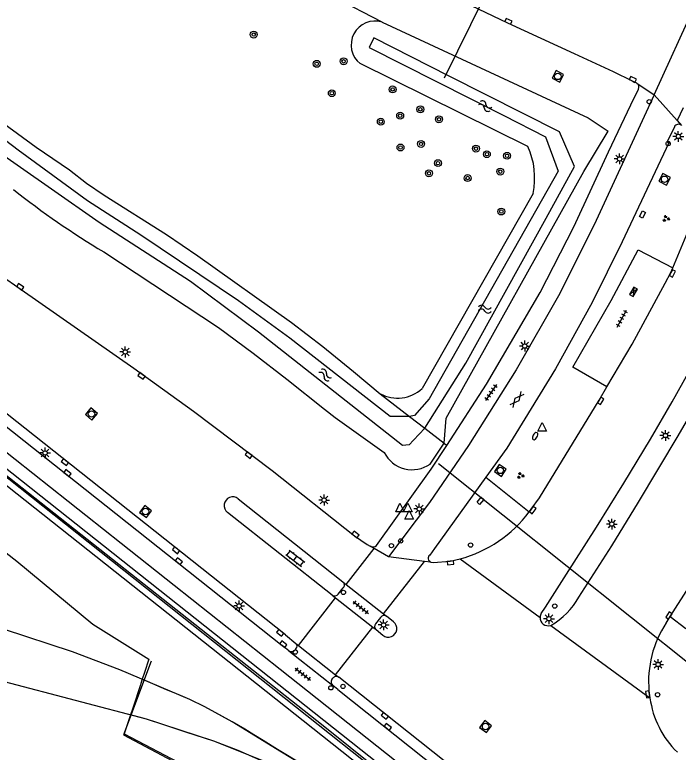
# Model space of a CAD drawing. Extents: x 136000 to 138005, y 398500 to 400500.
# Drawn here: x 136328.4 to 136405.4, y 398992 to 399077.7 of the extents above; entities that cross this region are included whole.
import ezdxf

# ---------------------------------------------------------------- set-up
doc = ezdxf.new("R2010")
doc.units = 0
for name, color, linetype in [('gg-afsc-hekwerk', 7, 'Continuous'), ('gg-aspt-spoorlijn', 7, 'Continuous'), ('gg-knt-verharding', 7, 'Continuous'), ('gg-knt-verharding nz', 7, 'Continuous'), ('gg-kntw-bovenkant insteek waterloop', 7, 'Continuous'), ('gg-kntw-waterlijn', 7, 'Continuous'), ('gg-kwrk-duiker nz buis', 7, 'Continuous'), ('gt-grn-groengrens', 7, 'Continuous'), ('gt-grn-vlakafsluiter', 7, 'Continuous'), ('gt-grn-weggrens', 7, 'Continuous'), ('gt-symb-boom', 7, 'Continuous'), ('gt-symb-brandkraan', 7, 'Continuous'), ('gt-symb-drukknoppaal', 7, 'Continuous'), ('gt-symb-gesloten verharding', 7, 'Continuous'), ('gt-symb-groenvak', 7, 'Continuous'), ('gt-symb-klinker verharding', 7, 'Continuous'), ('gt-symb-kolk', 7, 'Continuous'), ('gt-symb-kolk center center', 7, 'Continuous'), ('gt-symb-lichtmast', 7, 'Continuous'), ('gt-symb-rioolschacht', 7, 'Continuous'), ('gt-symb-tegel verharding', 7, 'Continuous'), ('gt-symb-verkeersregelinstallatiekast', 7, 'Continuous'), ('gt-symb-verkeersregelinstallatiepaal', 7, 'Continuous'), ('gt-symb-waterafsluiter', 7, 'Continuous'), ('gt-symb-watersymbool', 7, 'Continuous')]:
    doc.layers.add(name, color=color, linetype=linetype)

# ---------------------------------------------------------------- blocks, each defined once
blk = doc.blocks.new('gt0-BOOM')
at = {"layer": 'gt-symb-boom'}
for radius in [0.4, 0.2]:
    blk.add_circle((0, 0), radius, dxfattribs=at)
blk = doc.blocks.new('gt0-WA')
at = {"layer": 'gt-symb-watersymbool'}
for centre, start, end in [((-0.323, 0.022), 28.07249, 151.92751), ((0.427, 0.422), 208.07248, 331.92751), ((-0.323, -0.428), 28.07249, 151.92751), ((0.427, -0.028), 208.07248, 331.92751)]:
    blk.add_arc(centre, 0.425, start, end, dxfattribs=at)
blk = doc.blocks.new('gt0-VIPAAL')
at = {"layer": 'gt-symb-verkeersregelinstallatiepaal'}
blk.add_circle((0, 0), 0.25, dxfattribs=at)
blk = doc.blocks.new('gt0-KOLK')
at = {"layer": 'gt-symb-kolk'}
blk.add_lwpolyline([(0, 0), (0.375, 0), (0.375, 0.4), (-0.375, 0.4), (-0.375, 0), (0, 0)], dxfattribs=at)
blk = doc.blocks.new('gt0-RS')
at = {"layer": 'gt-symb-rioolschacht'}
blk.add_lwpolyline([(-0.5, -0.5), (0.5, -0.5), (0.5, 0.5), (-0.5, 0.5)], close=True, dxfattribs=at)
blk.add_circle((0, 0), 0.375, dxfattribs=at)
blk = doc.blocks.new('gt0-GRVAK')
at = {"layer": 'gt-symb-groenvak'}
for p, q in [((-0.11, 0.189), (-0.228, 0.24)), ((-0.182, 0.153), (0.088, 0.153)), ((-0.091, 0.211), (-0.156, 0.322)), ((-0.047, 0.214), (-0.047, 0.393)), ((-0.004, 0.211), (0.061, 0.322)), ((0.015, 0.189), (0.133, 0.24)), ((0.262, -0.052), (0.197, 0.059)), ((0.305, -0.049), (0.305, 0.13)), ((0.349, -0.052), (0.414, 0.059)), ((-0.245, -0.228), (-0.363, -0.177)), ((-0.318, -0.264), (-0.047, -0.264)), ((-0.226, -0.206), (-0.291, -0.095)), ((-0.183, -0.203), (-0.183, -0.024)), ((-0.139, -0.206), (-0.074, -0.095)), ((-0.12, -0.228), (-0.002, -0.177)), ((0.243, -0.074), (0.125, -0.023)), ((0.17, -0.11), (0.441, -0.11)), ((0.368, -0.074), (0.486, -0.023))]:
    blk.add_line(p, q, dxfattribs=at)
blk = doc.blocks.new('gt0-DPAAL')
at = {"layer": 'gt-symb-drukknoppaal'}
blk.add_circle((0, 0), 0.25, dxfattribs=at)
blk = doc.blocks.new('gt0-LMAST')
at = {"layer": 'gt-symb-lichtmast'}
for p, q in [((-0.182, 0.173), (-0.447, 0.438)), ((-0.005, 0.246), (-0.005, 0.621)), ((0.172, 0.173), (0.437, 0.438)), ((-0.255, -0.004), (-0.63, -0.004)), ((-0.182, -0.181), (-0.447, -0.446)), ((-0.005, -0.254), (-0.005, -0.629)), ((0.437, -0.446), (0.172, -0.181)), ((0.245, -0.004), (0.62, -0.004))]:
    blk.add_line(p, q, dxfattribs=at)
blk.add_circle((-0.005, -0.004), 0.25, dxfattribs=at)
blk = doc.blocks.new('gt0-BR')
at = {"layer": 'gt-symb-brandkraan'}
for centre, radius, start, end in [((-0.244, 0), 0.206, 107.56694, 252.43307), ((0.599, -2.664), 3, 106.89205, 107.56694), ((0, -0.691), 0.938, 73.10799, 106.89205), ((-0.599, -2.664), 3, 72.43309, 73.10799), ((0.244, 0), 0.206, 287.56695, 72.43309), ((0.599, 2.664), 3, 252.43307, 253.10797), ((0, 0.691), 0.938, 253.10797, 286.89206), ((-0.599, 2.664), 3, 286.89206, 287.56695)]:
    blk.add_arc(centre, radius, start, end, dxfattribs=at)
blk = doc.blocks.new('gt0-WAFSL')
at = {"layer": 'gt-symb-waterafsluiter'}
for p, q in [((-0.5, -0.333), (0, 0.667)), ((0, 0.667), (0.5, -0.333)), ((0.5, -0.333), (-0.5, -0.333))]:
    blk.add_line(p, q, dxfattribs=at)
blk = doc.blocks.new('gt0-TEG1')
at = {"layer": 'gt-symb-tegel verharding'}
for p, q in [((-1.125, 0), (1.125, 0)), ((-0.9, -0.25), (-0.9, 0.25)), ((-0.45, -0.25), (-0.45, 0.25)), ((0, -0.25), (0, 0.25)), ((0.45, -0.25), (0.45, 0.25)), ((0.9, -0.25), (0.9, 0.25))]:
    blk.add_line(p, q, dxfattribs=at)
blk = doc.blocks.new('gt0-VRIKST')
at = {"layer": 'gt-symb-verkeersregelinstallatiekast'}
for p, q in [((-0.501, -0.249), (0.501, 0.249)), ((-0.501, 0.249), (0.501, -0.249))]:
    blk.add_line(p, q, dxfattribs=at)
blk.add_lwpolyline([(0.501, 0.249), (-0.501, 0.249), (-0.501, -0.249), (0.501, -0.249)], close=True, dxfattribs=at)
blk = doc.blocks.new('gt0-KOLKCC')
at = {"layer": 'gt-symb-kolk center center'}
blk.add_lwpolyline([(-0.375, 0.2), (0.375, 0.2), (0.375, -0.2), (-0.375, -0.2)], close=True, dxfattribs=at)
blk = doc.blocks.new('gt0-GESVH1')
at = {"layer": 'gt-symb-gesloten verharding'}
for p, q in [((-0.992, -0.261), (0.008, 0.239)), ((0.008, -0.261), (-0.992, 0.239)), ((0.008, 0.239), (1.008, -0.261)), ((1.008, 0.239), (0.008, -0.261))]:
    blk.add_line(p, q, dxfattribs=at)
blk = doc.blocks.new('gt0-KL1')
at = {"layer": 'gt-symb-klinker verharding'}
for p, q in [((-1.15, 0.3), (1.15, 0.3)), ((-1, -0.3), (-1, 0.3)), ((-0.5, 0.3), (-0.5, 0.45)), ((0, -0.3), (0, 0.3)), ((0.5, 0.3), (0.5, 0.45)), ((1, -0.3), (1, 0.3)), ((-1.15, -0.3), (1.15, -0.3)), ((-0.5, -0.45), (-0.5, -0.3)), ((0.5, -0.45), (0.5, -0.3))]:
    blk.add_line(p, q, dxfattribs=at)

msp = doc.modelspace()

# ---------------------------------------------------------------- linework, layer by layer
at = {"layer": 'gg-afsc-hekwerk'}
for p, q in [((136343.443, 399001.296), (136343.177, 399000.496)), ((136342.97, 398999.869), (136342.072, 398997.164)), ((136343.013, 399000), (136342.97, 398999.869)), ((136343.177, 399000.496), (136343.013, 399000)), ((136341.806, 398996.364), (136341.615, 398995.789)), ((136342.072, 398997.164), (136341.806, 398996.364))]:
    msp.add_line(p, q, dxfattribs=at)
for points in [[(136219.032, 399100.726), (136299.012, 399037.488), (136308.374, 399030.015), (136328.607, 399014.204), (136337.427, 399006.904), (136343.956, 399002.842), (136343.443, 399001.296)], [(136344.197, 399002.603), (136340.996, 398994.034), (136356.772, 398985.673), (136357.594, 398985.079), (136367.438, 398981.661), (136371.787, 398979.293), (136387.623, 398966.639), (136389.007, 398966.173), (136401.139, 398961.416), (136402.973, 398960.103), (136403.447, 398960.874), (136433.398, 398936.595), (136517.975, 398869.549), (136539.083, 398852.704), (136538.323, 398851.249)], [(136341.615, 398995.789), (136341.082, 398994.182), (136354.349, 398987.184), (136356.947, 398985.764), (136357.552, 398985.238)]]:
    msp.add_lwpolyline(points, dxfattribs=at)
at = {"layer": 'gg-aspt-spoorlijn'}
for p, q in [((136382.81, 398979.995), (136225.132, 399105.081)), ((136383.123, 398977.645), (136358.67, 398992.459))]:
    msp.add_line(p, q, dxfattribs=at)
for points in [[(136216.633, 399111.863), (136217.063, 399111.521), (136242.971, 399091.146), (136285.377, 399057.339), (136338.253, 399015.621), (136364.17, 398995.118), (136382.799, 398980.179), (136403.699, 398963.44)], [(136358.67, 398992.459), (136353.627, 398995.559), (136350.457, 398997.319), (136348.706, 398998.158), (136340.588, 399001.611), (136335.062, 399003.681), (136327.064, 399006.327), (136322.689, 399007.684), (136314.538, 399010.146), (136310.678, 399011.185), (136298.754, 399013.856), (136243.882, 399027.61)], [(136357.88, 398990.752), (136351.499, 398993.309), (136343.654, 398995.878), (136244.689, 399021.889)], [(136381.704, 398978.603), (136358.903, 398992.348), (136357.228, 398993.394), (136356.155, 398994.053), (136355.078, 398994.704), (136353.627, 398995.559), (136352.163, 398996.392), (136350.457, 398997.319), (136348.706, 398998.158), (136347.344, 398998.719), (136345.98, 398999.273), (136343.177, 399000.496)], [(136381.704, 398978.603), (136358.172, 398990.542), (136354.333, 398992.219), (136351.499, 398993.309), (136348.244, 398994.378), (136344.987, 398995.438), (136343.654, 398995.878), (136341.806, 398996.364)]]:
    msp.add_lwpolyline(points, dxfattribs=at)
at = {"layer": 'gg-knt-verharding'}
for p, q in [((136359.812, 399005.669), (136220.896, 399115.79)), ((136361.235, 399000), (136219.298, 399112.54)), ((136400.625, 399069.727), (136402.636, 399068.368)), ((136404.812, 399048.265), (136407.114, 399053.876)), ((136354.326, 399021.459), (136366.489, 399011.806)), ((136365.25, 399010.283), (136353.088, 399019.888)), ((136370.105, 399015.69), (136369.652, 399015.952)), ((136371.791, 399014.716), (136370.105, 399015.69)), ((136366.489, 399011.806), (136366.845, 399011.525)), ((136365.948, 399010.382), (136366.528, 399011.12)), ((136366.845, 399011.525), (136371.18, 399008.098)), ((136365.25, 399010.283), (136365.635, 399009.979)), ((136365.635, 399009.979), (136369.965, 399006.561)), ((136370.859, 399007.691), (136370.258, 399006.936)), ((136371.18, 399008.098), (136371.536, 399007.816)), ((136372.356, 399007.17), (136371.536, 399007.816)), ((136404.023, 399007.038), (136404.506, 399007.795)), ((136369.965, 399006.561), (136370.335, 399006.269)), ((136370.335, 399006.269), (136371.123, 399005.618)), ((136359.812, 399005.669), (136361.032, 399004.675)), ((136360.203, 399003.813), (136359.439, 399004.424)), ((136361.024, 399004.05), (136360.93, 399003.904)), ((136361.032, 399004.675), (136361.328, 399004.441)), ((136361.328, 399004.441), (136365.638, 399001.036)), ((136365.207, 399000.475), (136365.323, 399000.633)), ((136365.638, 399001.036), (136366.022, 399000.733)), ((136394.384, 398978.239), (136366.022, 399000.733)), ((136365.897, 398999.304), (136365.304, 398999.767)), ((136365.897, 398999.304), (136513.669, 398882.08)), ((136402.03, 398999.154), (136402.145, 398998.349))]:
    msp.add_line(p, q, dxfattribs=at)
for points in [[(136197.172, 399148.355), (136212.688, 399136.134), (136294.922, 399070.89), (136308.785, 399060.143), (136313.553, 399056.62), (136342.219, 399036.618), (136349.117, 399031.626), (136358.247, 399024.753), (136367.823, 399017.162)], [(136301.803, 399123.79), (136315.345, 399114.589), (136321.621, 399110.513), (136328.824, 399106.102), (136342.719, 399098.174), (136350.222, 399094.215), (136357.727, 399090.324), (136371.233, 399083.635), (136385.61, 399076.735), (136393.332, 399073.179), (136397.886, 399071.094), (136400.064, 399069.99), (136400.576, 399069.757), (136400.625, 399069.727)], [(136221.241, 399114.01), (136246.31, 399094.179), (136359.439, 399004.424)], [(136402.636, 399068.368), (136395.886, 399053.799), (136391.691, 399045.302), (136386.597, 399036.447), (136381.052, 399027.639), (136376.553, 399021.029), (136371.791, 399014.716)], [(136378.541, 399027.667), (136383.167, 399034.768), (136389.407, 399045.406), (136393.313, 399053.048), (136397.338, 399061.775), (136399.903, 399067.214), (136400.827, 399069.052)], [(136404.977, 399064.654), (136404.13, 399062.901), (136404.318, 399062.794), (136398.918, 399051.299), (136395.434, 399044.259), (136391.16, 399036.565), (136385.506, 399027.343), (136383.08, 399023.979)], [(136389.515, 399008.16), (136390.003, 399008.895), (136392.192, 399012.284), (136395.932, 399018.185), (136399.116, 399023.294), (136402.218, 399028.368), (136404.729, 399032.706), (136412.037, 399045.792), (136416.394, 399053.55), (136417.516, 399055.312), (136418.661, 399056.919), (136419.968, 399058.46), (136421.471, 399059.943)], [(136393.893, 399010.045), (136397.706, 399015.984), (136400.82, 399021.076), (136405.436, 399028.774), (136409.965, 399036.571), (136414.406, 399044.392), (136419.671, 399054.017), (136422.425, 399059.516)], [(136397.148, 399034.45), (136393.196, 399036.76), (136397.642, 399044.483), (136400.769, 399050.373), (136404.812, 399048.265)], [(136404.506, 399007.795), (136408.911, 399014.692), (136412.958, 399021.382), (136417.247, 399028.675), (136419.497, 399032.599), (136426.268, 399044.78), (136428.419, 399048.731)], [(136397.148, 399034.45), (136400.067, 399039.433), (136403.923, 399046.501), (136404.578, 399047.737), (136404.812, 399048.265)], [(136388.111, 399019.952), (136388.364, 399020.275), (136389.314, 399021.585), (136396.26, 399032.934), (136397.148, 399034.45)], [(136370.386, 399016.049), (136376.729, 399024.885), (136378.541, 399027.667)], [(136383.08, 399023.979), (136377.108, 399015.698), (136376.564, 399014.931)], [(136367.823, 399017.162), (136369.297, 399016.167), (136369.652, 399015.952)], [(136376.695, 399014.094), (136376.963, 399014.06), (136378.955, 399014.229), (136380.099, 399014.485)], [(136550.269, 398848.309), (136549.645, 398850.492), (136509.349, 398882.518), (136361.235, 399000)]]:
    msp.add_lwpolyline(points, dxfattribs=at)
for centre, radius, start, end in [((136400.301, 399069.262), 0.566, 338.1854, 55.13519), ((136405.462, 399064.421), 0.538, 49.78383, 154.33992), ((136353.694, 399020.684), 1, 50.78924, 232.7322), ((136376.196, 399028.809), 14.846, 285.24102, 323.37444), ((136369.954, 399016.496), 0.622, 241.00229, 314.05403), ((136376.89, 399014.553), 0.499, 130.75031, 247.04024), ((136366.202, 399011.446), 0.461, 315.01415, 51.49353), ((136365.546, 399010.706), 0.516, 235.00568, 321.13959), ((136386.36, 399014.285), 8.644, 299.45809, 330.62913), ((136371.26, 399007.418), 0.485, 55.24407, 145.67827), ((136390.328, 399007.672), 0.948, 149.03093, 178.78743), ((136390.333, 399007.67), 0.953, 178.66451, 286.95793), ((136370.654, 399006.644), 0.492, 143.56921, 229.6012), ((136371.75, 399006.386), 0.991, 230.75865, 52.30996), ((136414.311, 399000.244), 12.329, 146.55685, 185.06991), ((136360.707, 399004.367), 0.448, 315.03998, 43.49333), ((136360.512, 399004.29), 0.569, 237.04837, 317.22106), ((136365.721, 399000.341), 0.494, 52.53888, 143.74428), ((136365.665, 399000.177), 0.546, 146.92799, 228.67456), ((136412.89, 398999.789), 10.841, 187.63508, 225.7196)]:
    msp.add_arc(centre, radius, start, end, dxfattribs=at)
at = {"layer": 'gg-knt-verharding nz'}
for p, q in [((136402.636, 399068.368), (136405.313, 399065.386)), ((136405.313, 399065.386), (136405.81, 399064.832)), ((136375.976, 399014.185), (136371.791, 399014.716)), ((136376.695, 399014.094), (136375.976, 399014.185))]:
    msp.add_line(p, q, dxfattribs=at)
at = {"layer": 'gg-kntw-bovenkant insteek waterloop'}
for p, q in [((136387.962, 399062.38), (136368.476, 399071.999)), ((136388.563, 399056.922), (136375.679, 399034.26)), ((136365.567, 399030.892), (136371.264, 399026.856)), ((136376.62, 399025.498), (136378.233, 399027.917))]:
    msp.add_line(p, q, dxfattribs=at)
for points in [[(136207.097, 399160.334), (136209.295, 399158.597), (136212.237, 399156.224), (136218.91, 399150.432), (136255.413, 399121.164), (136310.731, 399077.533), (136313.038, 399075.633), (136315.413, 399073.819), (136320.692, 399069.936), (136327.089, 399065.058), (136330.872, 399062.309), (136334.73, 399059.663), (136336.686, 399058.128), (136338.741, 399056.728), (136345.977, 399052.142), (136349.622, 399049.694), (136360.51, 399041.94), (136364.143, 399039.135), (136367.719, 399036.252), (136370.825, 399033.665)], [(136371.037, 399076.829), (136394.95, 399065.692), (136397.303, 399064.149)], [(136378.233, 399027.917), (136378.472, 399030.816), (136394.476, 399059.453), (136397.303, 399064.149)], [(136338.713, 399050.131), (136352.044, 399041.359), (136356.049, 399038.393), (136359.988, 399035.336), (136364.354, 399031.878), (136365.567, 399030.892)]]:
    msp.add_lwpolyline(points, dxfattribs=at)
for centre, radius, start, end in [((136370.22, 399074.168), 2.783, 72.9336, 231.19885), ((136380.024, 399058.744), 8.731, 347.95631, 24.61115), ((136387.211, 399131.502), 94.728, 231.49587, 239.20487), ((136372.832, 399037.389), 4.231, 241.68006, 312.29677), ((136374.529, 399028.493), 3.652, 206.62393, 304.92131)]:
    msp.add_arc(centre, radius, start, end, dxfattribs=at)
at = {"layer": 'gg-kntw-waterlijn'}
for points in [[(136374.22, 399031.031), (136371.952, 399031.031), (136360.334, 399040.113), (136354.362, 399044.435), (136342.995, 399052.09), (136336.828, 399056.084), (136328.769, 399061.96), (136319.411, 399069.082), (136307.999, 399077.767), (136290.332, 399091.451), (136277.62, 399101.431), (136269.103, 399108.301), (136258.719, 399116.53), (136236.481, 399134.153), (136206.418, 399158.405), (136205.96, 399158.735)], [(136375.994, 399029.654), (136374.668, 399028.253), (136374.159, 399027.716), (136373.421, 399027.654), (136356.663, 399040.81), (136348.763, 399046.684), (136338.175, 399053.533), (136332.623, 399057.405), (136325.019, 399062.708), (136317.665, 399068.353), (136289.239, 399090.179), (136251.461, 399120.069), (136218.516, 399146.136), (136205.607, 399156.806), (136204.94, 399157.301)], [(136375.994, 399029.654), (136380.745, 399037.209), (136390.077, 399054.06), (136393.394, 399060.049), (136391.637, 399064.063), (136378.818, 399070.551), (136370.075, 399074.976), (136369.522, 399073.884), (136385.155, 399065.971), (136390.021, 399063.509), (136391.476, 399059.501), (136376.486, 399033.079), (136374.777, 399031.144), (136374.22, 399031.031)]]:
    msp.add_lwpolyline(points, dxfattribs=at)
at = {"layer": 'gg-kwrk-duiker nz buis'}
for p, q in [((136378.263, 399070.348), (136396.167, 399106.698)), ((136409.429, 399000.113), (136377.597, 399025.523))]:
    msp.add_line(p, q, dxfattribs=at)
at = {"layer": 'gt-grn-groengrens'}
for p, q in [((136371.037, 399076.829), (136356.89, 399084.19)), ((136378.233, 399027.917), (136378.541, 399027.667)), ((136383.08, 399023.979), (136388.111, 399019.952)), ((136404.506, 399007.795), (136406.303, 399006.396))]:
    msp.add_line(p, q, dxfattribs=at)
for points in [[(136217.1, 399112.465), (136253.437, 399083.584), (136308.935, 399039.585), (136550.269, 398848.309)], [(136216.126, 399111.209), (136356.439, 399000), (136394.967, 398969.46)]]:
    msp.add_lwpolyline(points, dxfattribs=at)
at = {"layer": 'gt-grn-vlakafsluiter'}
for p, q in [((136370.825, 399033.665), (136374.22, 399031.031)), ((136374.22, 399031.031), (136375.994, 399029.654)), ((136375.994, 399029.654), (136378.233, 399027.917))]:
    msp.add_line(p, q, dxfattribs=at)
at = {"layer": 'gt-grn-weggrens'}
for p, q in [((136402.636, 399068.368), (136408.524, 399081.355)), ((136405.992, 399066.867), (136405.313, 399065.386)), ((136366.845, 399011.525), (136370.105, 399015.69)), ((136380.099, 399014.485), (136389.38, 399007.692)), ((136371.18, 399008.098), (136375.976, 399014.185)), ((136361.328, 399004.441), (136365.635, 399009.979)), ((136390.611, 399006.758), (136402.145, 398998.349)), ((136365.638, 399001.036), (136369.965, 399006.561)), ((136360.203, 399003.813), (136365.304, 398999.767))]:
    msp.add_line(p, q, dxfattribs=at)

# ---------------------------------------------------------------- block references
at = {"layer": 'gt-symb-boom'}
for p in [(136356.124, 399075.369), (136366.561, 399072.271), (136363.437, 399071.976), (136372.255, 399069.002), (136365.194, 399068.563), (136375.478, 399066.691), (136373.132, 399065.959), (136377.638, 399065.531), (136370.882, 399065.255), (136373.171, 399062.259), (136375.561, 399062.674), (136381.927, 399062.127), (136383.203, 399061.479), (136385.547, 399061.292), (136377.525, 399060.441), (136384.755, 399059.457), (136376.471, 399059.264), (136380.967, 399058.715), (136384.876, 399054.821)]:
    msp.add_blockref('gt0-BOOM', p, dxfattribs=at)
at = {"layer": 'gt-symb-brandkraan', "rotation": 60.20538279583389}
msp.add_blockref('gt0-BR', (136388.807, 399028.738), dxfattribs=at)
at = {"layer": 'gt-symb-drukknoppaal'}
for p in [(136404.256, 399062.716), (136373.191, 399016.571), (136365.091, 398999.51)]:
    msp.add_blockref('gt0-DPAAL', p, dxfattribs=at)
at = {"layer": 'gt-symb-gesloten verharding', "rotation": 51.411744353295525}
msp.add_blockref('gt0-GESVH1', (136386.687, 399032.992), dxfattribs=at)
at = {"layer": 'gt-symb-groenvak'}
for p in [(136404.01, 399053.998), (136387.101, 399024.165)]:
    msp.add_blockref('gt0-GRVAK', p, dxfattribs=at)
at = {"layer": 'gt-symb-klinker verharding', "rotation": -37.52317188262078}
msp.add_blockref('gt0-KL1', (136360.957, 399014.549), dxfattribs=at)
at = {"layer": 'gt-symb-kolk'}
for p, rotation in [((136385.61, 399076.735), -25.643070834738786), ((136400.064, 399069.99), -26.872538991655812), ((136404.578, 399047.737), -117.89727102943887), ((136328.901, 399045.912), -34.8981235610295), ((136343.208, 399035.901), 144.0694810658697), ((136396.26, 399032.934), -121.46487302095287), ((136355.661, 399026.698), 142.9238796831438), ((136334.322, 399025.862), 141.82346239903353), ((136334.367, 399024.3), -38.41805534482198), ((136388.364, 399020.275), -128.096085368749), ((136367.821, 399017.163), -38.09608536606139), ((136347.22, 399015.636), 141.53705293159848), ((136347.302, 399014.048), -38.46294706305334), ((136378.955, 399014.229), -175.12211913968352), ((136404.513, 399007.8), 57.24756055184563), ((136359.317, 399006.043), 141.61754266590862), ((136359.439, 399004.424), -38.66875373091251), ((136402.081, 398998.776), 98.56758990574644), ((136371.474, 398996.408), 141.66247710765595), ((136371.569, 398994.806), -38.46294706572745)]:
    msp.add_blockref('gt0-KOLK', p, dxfattribs=dict(at, rotation=rotation))
at = {"layer": 'gt-symb-kolk center center'}
for p, rotation in [((136401.28, 399054.481), -117.76921269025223), ((136382.458, 399021.226), 48.3664606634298)]:
    msp.add_blockref('gt0-KOLKCC', p, dxfattribs=dict(at, rotation=rotation))
at = {"layer": 'gt-symb-lichtmast'}
for p in [(136405.442, 399063.542), (136398.626, 399060.935), (136387.612, 399039.206), (136341.211, 399038.518), (136403.936, 399028.816), (136331.894, 399026.785), (136364.298, 399021.322), (136375.347, 399020.282), (136397.718, 399018.529), (136354.432, 399009.031), (136390.417, 399007.531), (136371.217, 399006.818), (136403.094, 399002.223)]:
    msp.add_blockref('gt0-LMAST', p, dxfattribs=at)
at = {"layer": 'gt-symb-rioolschacht'}
for p, rotation in [((136391.444, 399070.512), 152.40963046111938), ((136403.842, 399058.568), -116.56505117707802), ((136337.278, 399031.307), -40.37762975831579), ((136384.764, 399024.764), -34.484908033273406), ((136343.562, 399019.983), -37.15637415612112), ((136383.053, 398995.012), -36.743796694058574)]:
    msp.add_blockref('gt0-RS', p, dxfattribs=dict(at, rotation=rotation))
at = {"layer": 'gt-symb-tegel verharding'}
for p, rotation in [((136398.885, 399042.388), 61.59064147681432), ((136383.678, 399033.82), -124.48490803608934), ((136368.562, 399008.848), -38.25701687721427), ((136361.839, 399001.095), -38.25701687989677)]:
    msp.add_blockref('gt0-TEG1', p, dxfattribs=dict(at, rotation=rotation))
at = {"layer": 'gt-symb-verkeersregelinstallatiekast', "rotation": -119.898027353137}
msp.add_blockref('gt0-VRIKST', (136400.236, 399045.5), dxfattribs=at)
at = {"layer": 'gt-symb-verkeersregelinstallatiepaal'}
for p in [(136402.064, 399067.572), (136372.121, 399016.02), (136381.305, 399016.086), (136366.542, 399010.591), (136391.083, 399009.003), (136360.951, 399003.654), (136366.494, 398999.681), (136403.02, 398998.707)]:
    msp.add_blockref('gt0-VIPAAL', p, dxfattribs=at)
at = {"layer": 'gt-symb-waterafsluiter'}
for p in [(136389.612, 399029.65), (136373.112, 399020.296), (136374.033, 399020.287), (136374.188, 399019.426)]:
    msp.add_blockref('gt0-WAFSL', p, dxfattribs=at)
at = {"layer": 'gt-symb-watersymbool'}
for p, rotation in [((136382.949, 399067.092), -26.28331291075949), ((136364.392, 399035.866), -37.52317188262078)]:
    msp.add_blockref('gt0-WA', p, dxfattribs=dict(at, rotation=rotation))
msp.add_blockref('gt0-WA', (136382.916, 399043.492), dxfattribs=at)

doc.saveas('drawing.dxf')
